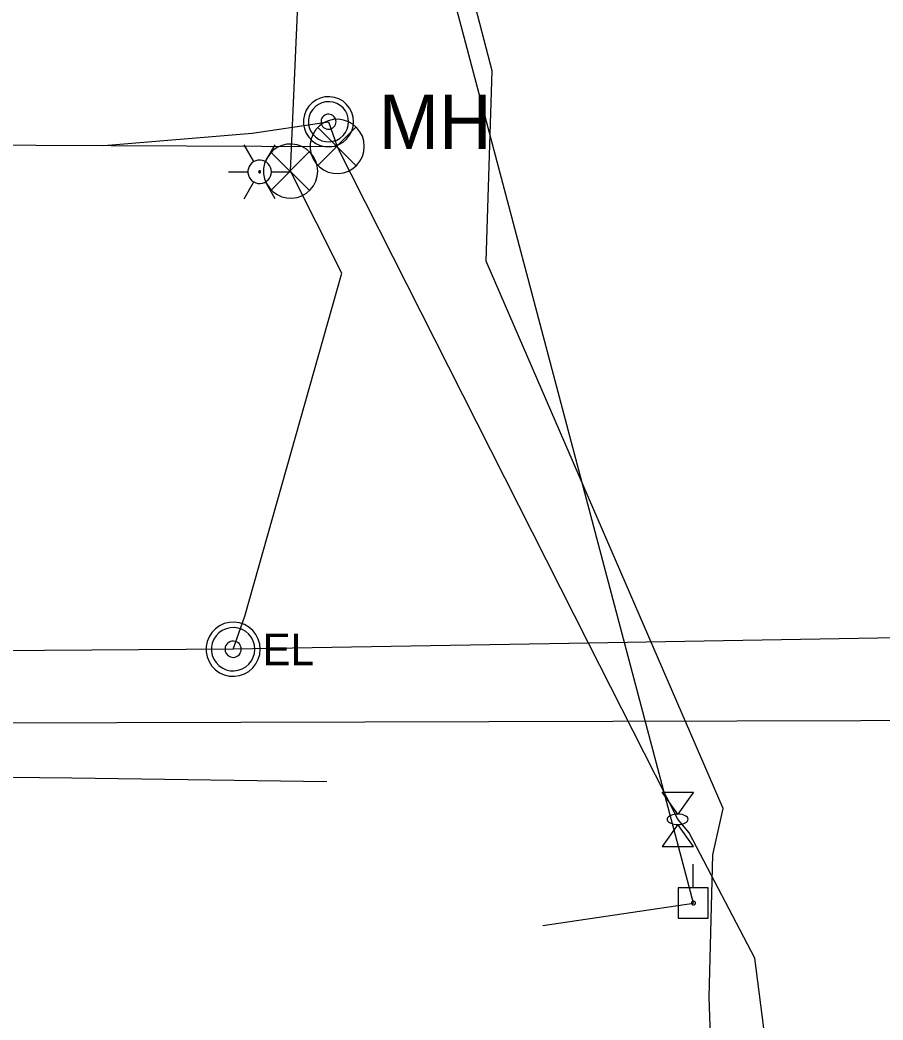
# Model space of a CAD drawing. Extents: x 600849 to 606371, y 330010 to 403088.
# Drawn here: x 603914.4 to 604019.5, y 339253 to 339374.7 of the extents above; entities that cross this region are included whole.
import ezdxf

# ---------------------------------------------------------------- set-up
doc = ezdxf.new("R2010")
doc.units = 0
for name, color, linetype in [('E_FTMS', 7, 'Continuous'), ('E_FTMS_Conduit', 7, 'Continuous'), ('E_LTG', 7, 'Continuous'), ('E_SIG', 7, 'Continuous'), ('E_SIG_Conduit', 7, 'Continuous'), ('E_UTL_AG', 7, 'Continuous'), ('E_UTL_E', 7, 'Continuous'), ('E_UTL_E_UG', 7, 'Continuous'), ('E_UTL_EPowerPole', 7, 'Continuous'), ('E_UTL_FO_MH', 7, 'Continuous'), ('E_UTL_FO_UG_MWFN', 7, 'Continuous'), ('E_UTL_FO_UG_QWEST', 7, 'Continuous'), ('E_UTL_G_UG', 7, 'Continuous'), ('E_UTL_Overhead', 7, 'Continuous'), ('E_UTL_T_UG', 7, 'Continuous')]:
    doc.layers.add(name, color=color, linetype=linetype)

msp = doc.modelspace()

# ---------------------------------------------------------------- linework, layer by layer
at = {"layer": 'E_FTMS'}
for points in [[(603956.33, 339359.31), (603956.27, 339359.94), (603956.1, 339360.54), (603955.81, 339361.1), (603955.42, 339361.59), (603954.95, 339362), (603954.4, 339362.31), (603953.81, 339362.52), (603953.19, 339362.61), (603952.56, 339362.58), (603951.95, 339362.43), (603951.38, 339362.17), (603950.87, 339361.81), (603950.44, 339361.35), (603950.1, 339360.82), (603949.87, 339360.24), (603949.75, 339359.63), (603949.75, 339359), (603949.87, 339358.38), (603950.1, 339357.8), (603950.44, 339357.27), (603950.87, 339356.82), (603951.38, 339356.45), (603951.95, 339356.19), (603952.56, 339356.05), (603953.19, 339356.02), (603953.81, 339356.1), (603954.4, 339356.31), (603954.95, 339356.62), (603955.42, 339357.03), (603955.81, 339357.53), (603956.1, 339358.09), (603956.27, 339358.69), (603956.33, 339359.31)], [(603955.29, 339361.65), (603950.68, 339356.99)], [(603950.68, 339361.6), (603955.34, 339356.95)]]:
    msp.add_lwpolyline(points, dxfattribs=at)
at = {"layer": 'E_FTMS_Conduit'}
for points in [[(603412.2, 339359.79), (603613.68, 339360.8), (603953.03, 339359.31)], [(604111.09, 338961.25), (604108.03, 338967.81), (604107.23, 338969.61), (604101.02, 338986.39), (604092.64, 339001.09), (604090.42, 339003.87), (604088.48, 339007.1), (604092.52, 339007.97), (604096.15, 339009.66), (604097.02, 339010.46), (604090.2, 339022.33), (604071.41, 339045.9), (604069.03, 339046.05), (604046.26, 339089.82), (604034.11, 339123.58), (604024.39, 339147.77), (604015.36, 339179.3), (604011.35, 339202.41), (604003.88, 339260.47), (603995.88, 339275.74), (603994.48, 339277.39), (603983.63, 339298.84), (603953.03, 339359.31)]]:
    msp.add_lwpolyline(points, dxfattribs=at)
at = {"layer": 'E_LTG'}
for points in [[(603942.89, 339357.46), (603941.7, 339359.52)], [(603944.32, 339357.46), (603945.51, 339359.52)], [(603945.03, 339356.22), (603945.01, 339356.49), (603944.93, 339356.75), (603944.8, 339356.99), (603944.64, 339357.21), (603944.43, 339357.39), (603944.2, 339357.52), (603943.94, 339357.61), (603943.67, 339357.65), (603943.4, 339357.64), (603943.13, 339357.57), (603942.89, 339357.46), (603942.67, 339357.3), (603942.48, 339357.1), (603942.33, 339356.88), (603942.23, 339356.62), (603942.18, 339356.36), (603942.18, 339356.09), (603942.23, 339355.82), (603942.33, 339355.57), (603942.48, 339355.34), (603942.67, 339355.14), (603942.89, 339354.98), (603943.13, 339354.87), (603943.4, 339354.81), (603943.67, 339354.79), (603943.94, 339354.83), (603944.2, 339354.92), (603944.43, 339355.06), (603944.64, 339355.24), (603944.8, 339355.45), (603944.93, 339355.69), (603945.01, 339355.95), (603945.03, 339356.22)], [(603945.03, 339356.22), (603945.01, 339356.49), (603944.93, 339356.75), (603944.8, 339356.99), (603944.64, 339357.21), (603944.43, 339357.39), (603944.2, 339357.52), (603943.94, 339357.61), (603943.67, 339357.65), (603943.4, 339357.64), (603943.13, 339357.57), (603942.89, 339357.46), (603942.67, 339357.3), (603942.48, 339357.1), (603942.33, 339356.88), (603942.23, 339356.62), (603942.18, 339356.36), (603942.18, 339356.09), (603942.23, 339355.82), (603942.33, 339355.57), (603942.48, 339355.34), (603942.67, 339355.14), (603942.89, 339354.98), (603943.13, 339354.87), (603943.4, 339354.81), (603943.67, 339354.79), (603943.94, 339354.83), (603944.2, 339354.92), (603944.43, 339355.06), (603944.64, 339355.24), (603944.8, 339355.45), (603944.93, 339355.69), (603945.01, 339355.95), (603945.03, 339356.22)], [(603945.03, 339356.22), (603945.01, 339356.49), (603944.93, 339356.75), (603944.8, 339356.99), (603944.64, 339357.21), (603944.43, 339357.39), (603944.2, 339357.52), (603943.94, 339357.61), (603943.67, 339357.65), (603943.4, 339357.64), (603943.13, 339357.57), (603942.89, 339357.46), (603942.67, 339357.3), (603942.48, 339357.1), (603942.33, 339356.88), (603942.23, 339356.62), (603942.18, 339356.36), (603942.18, 339356.09), (603942.23, 339355.82), (603942.33, 339355.57), (603942.48, 339355.34), (603942.67, 339355.14), (603942.89, 339354.98), (603943.13, 339354.87), (603943.4, 339354.81), (603943.67, 339354.79), (603943.94, 339354.83), (603944.2, 339354.92), (603944.43, 339355.06), (603944.64, 339355.24), (603944.8, 339355.45), (603944.93, 339355.69), (603945.01, 339355.95), (603945.03, 339356.22)], [(603939.79, 339356.22), (603942.17, 339356.22)], [(603943.72, 339356.22), (603943.72, 339356.24), (603943.71, 339356.27), (603943.7, 339356.29), (603943.69, 339356.3), (603943.67, 339356.32), (603943.65, 339356.33), (603943.63, 339356.34), (603943.61, 339356.34), (603943.59, 339356.34), (603943.56, 339356.33), (603943.54, 339356.32), (603943.52, 339356.31), (603943.51, 339356.29), (603943.5, 339356.28), (603943.49, 339356.25), (603943.48, 339356.23), (603943.48, 339356.21), (603943.49, 339356.19), (603943.5, 339356.17), (603943.51, 339356.15), (603943.52, 339356.13), (603943.54, 339356.12), (603943.56, 339356.11), (603943.59, 339356.1), (603943.61, 339356.1), (603943.63, 339356.11), (603943.65, 339356.11), (603943.67, 339356.12), (603943.69, 339356.14), (603943.7, 339356.16), (603943.71, 339356.18), (603943.72, 339356.2), (603943.72, 339356.22)], [(603945.03, 339356.22), (603947.41, 339356.22)], [(603941.7, 339352.92), (603942.89, 339354.98)], [(603945.51, 339352.92), (603944.32, 339354.98)]]:
    msp.add_lwpolyline(points, dxfattribs=at)
at = {"layer": 'E_SIG'}
for points in [[(603950.67, 339356.3), (603950.61, 339356.93), (603950.44, 339357.53), (603950.15, 339358.09), (603949.76, 339358.58), (603949.29, 339358.99), (603948.74, 339359.3), (603948.15, 339359.51), (603947.53, 339359.6), (603946.9, 339359.57), (603946.29, 339359.42), (603945.72, 339359.16), (603945.21, 339358.8), (603944.78, 339358.34), (603944.44, 339357.81), (603944.21, 339357.23), (603944.09, 339356.62), (603944.09, 339355.99), (603944.21, 339355.37), (603944.44, 339354.79), (603944.78, 339354.26), (603945.21, 339353.81), (603945.72, 339353.44), (603946.29, 339353.18), (603946.9, 339353.04), (603947.53, 339353.01), (603948.15, 339353.09), (603948.74, 339353.3), (603949.29, 339353.61), (603949.76, 339354.02), (603950.15, 339354.52), (603950.44, 339355.08), (603950.61, 339355.68), (603950.67, 339356.3)], [(603949.63, 339358.64), (603945.02, 339353.98)], [(603945.02, 339358.59), (603949.68, 339353.94)]]:
    msp.add_lwpolyline(points, dxfattribs=at)
at = {"layer": 'E_SIG_Conduit'}
msp.add_line((603940.37, 339298.09), (603809.98, 339297.13), dxfattribs=at)
for points in [[(603947.37, 339356.3), (603949.96, 339415.28)], [(604071.89, 339291.8), (604067.5, 339292.59), (604038.34, 339299), (604032.9, 339299.69), (603983.63, 339298.84), (603940.37, 339298.09), (603941.81, 339302.1), (603953.59, 339343.86), (603947.37, 339356.3)]]:
    msp.add_lwpolyline(points, dxfattribs=at)
at = {"layer": 'E_UTL_AG'}
for points in [[(603992.58, 339280.69), (603996.39, 339280.69)], [(603994.48, 339278.03), (603992.58, 339280.69)], [(603996.39, 339280.69), (603994.48, 339278.03)], [(603995.75, 339277.39), (603995.73, 339277.51), (603995.66, 339277.63), (603995.55, 339277.73), (603995.4, 339277.83), (603995.22, 339277.91), (603995.01, 339277.97), (603994.78, 339278.01), (603994.54, 339278.03), (603994.3, 339278.02), (603994.07, 339277.99), (603993.85, 339277.94), (603993.65, 339277.87), (603993.48, 339277.78), (603993.35, 339277.68), (603993.26, 339277.57), (603993.22, 339277.45), (603993.22, 339277.33), (603993.26, 339277.21), (603993.35, 339277.1), (603993.48, 339277), (603993.65, 339276.91), (603993.85, 339276.84), (603994.07, 339276.79), (603994.3, 339276.76), (603994.54, 339276.76), (603994.78, 339276.77), (603995.01, 339276.81), (603995.22, 339276.87), (603995.4, 339276.95), (603995.55, 339277.05), (603995.66, 339277.16), (603995.73, 339277.27), (603995.75, 339277.39)], [(603994.48, 339276.76), (603992.58, 339274.09)], [(603996.39, 339274.09), (603994.48, 339276.76)], [(603992.58, 339274.09), (603996.39, 339274.09)]]:
    msp.add_lwpolyline(points, dxfattribs=at)
at = {"layer": 'E_UTL_E'}
for points in [[(603943.67, 339298.09), (603943.61, 339298.72), (603943.44, 339299.32), (603943.15, 339299.88), (603942.76, 339300.37), (603942.29, 339300.78), (603941.74, 339301.09), (603941.15, 339301.3), (603940.53, 339301.39), (603939.9, 339301.36), (603939.29, 339301.21), (603938.72, 339300.95), (603938.21, 339300.59), (603937.78, 339300.13), (603937.44, 339299.6), (603937.21, 339299.02), (603937.09, 339298.41), (603937.09, 339297.78), (603937.21, 339297.16), (603937.44, 339296.58), (603937.78, 339296.05), (603938.21, 339295.6), (603938.72, 339295.23), (603939.29, 339294.97), (603939.9, 339294.83), (603940.53, 339294.8), (603941.15, 339294.89), (603941.74, 339295.09), (603942.29, 339295.4), (603942.76, 339295.82), (603943.15, 339296.31), (603943.44, 339296.87), (603943.61, 339297.47), (603943.67, 339298.09)], [(603943.67, 339298.09), (603943.61, 339298.72), (603943.44, 339299.32), (603943.15, 339299.88), (603942.76, 339300.37), (603942.29, 339300.78), (603941.74, 339301.09), (603941.15, 339301.3), (603940.53, 339301.39), (603939.9, 339301.36), (603939.29, 339301.21), (603938.72, 339300.95), (603938.21, 339300.59), (603937.78, 339300.13), (603937.44, 339299.6), (603937.21, 339299.02), (603937.09, 339298.41), (603937.09, 339297.78), (603937.21, 339297.16), (603937.44, 339296.58), (603937.78, 339296.05), (603938.21, 339295.6), (603938.72, 339295.23), (603939.29, 339294.97), (603939.9, 339294.83), (603940.53, 339294.8), (603941.15, 339294.89), (603941.74, 339295.09), (603942.29, 339295.4), (603942.76, 339295.82), (603943.15, 339296.31), (603943.44, 339296.87), (603943.61, 339297.47), (603943.67, 339298.09)], [(603943.01, 339298.09), (603942.97, 339298.59), (603942.82, 339299.07), (603942.59, 339299.52), (603942.28, 339299.91), (603941.91, 339300.24), (603941.47, 339300.49), (603941, 339300.66), (603940.5, 339300.73), (603940, 339300.71), (603939.51, 339300.59), (603939.05, 339300.38), (603938.64, 339300.09), (603938.3, 339299.72), (603938.03, 339299.3), (603937.84, 339298.84), (603937.75, 339298.34), (603937.75, 339297.84), (603937.84, 339297.35), (603938.03, 339296.88), (603938.3, 339296.46), (603938.64, 339296.1), (603939.05, 339295.81), (603939.51, 339295.6), (603940, 339295.48), (603940.5, 339295.46), (603941, 339295.53), (603941.47, 339295.69), (603941.91, 339295.94), (603942.28, 339296.27), (603942.59, 339296.67), (603942.82, 339297.11), (603942.97, 339297.59), (603943.01, 339298.09)], [(603943.01, 339298.09), (603942.97, 339298.59), (603942.82, 339299.07), (603942.59, 339299.52), (603942.28, 339299.91), (603941.91, 339300.24), (603941.47, 339300.49), (603941, 339300.66), (603940.5, 339300.73), (603940, 339300.71), (603939.51, 339300.59), (603939.05, 339300.38), (603938.64, 339300.09), (603938.3, 339299.72), (603938.03, 339299.3), (603937.84, 339298.84), (603937.75, 339298.34), (603937.75, 339297.84), (603937.84, 339297.35), (603938.03, 339296.88), (603938.3, 339296.46), (603938.64, 339296.1), (603939.05, 339295.81), (603939.51, 339295.6), (603940, 339295.48), (603940.5, 339295.46), (603941, 339295.53), (603941.47, 339295.69), (603941.91, 339295.94), (603942.28, 339296.27), (603942.59, 339296.67), (603942.82, 339297.11), (603942.97, 339297.59), (603943.01, 339298.09)], [(603941.36, 339298.09), (603941.35, 339298.28), (603941.29, 339298.46), (603941.21, 339298.63), (603941.09, 339298.78), (603940.95, 339298.9), (603940.79, 339298.99), (603940.61, 339299.05), (603940.42, 339299.08), (603940.23, 339299.07), (603940.05, 339299.03), (603939.88, 339298.95), (603939.73, 339298.84), (603939.6, 339298.7), (603939.49, 339298.55), (603939.42, 339298.37), (603939.39, 339298.19), (603939.39, 339298), (603939.42, 339297.81), (603939.49, 339297.64), (603939.6, 339297.48), (603939.73, 339297.34), (603939.88, 339297.24), (603940.05, 339297.16), (603940.23, 339297.11), (603940.42, 339297.1), (603940.61, 339297.13), (603940.79, 339297.19), (603940.95, 339297.29), (603941.09, 339297.41), (603941.21, 339297.56), (603941.29, 339297.72), (603941.35, 339297.91), (603941.36, 339298.09)], [(603941.36, 339298.09), (603941.35, 339298.28), (603941.29, 339298.46), (603941.21, 339298.63), (603941.09, 339298.78), (603940.95, 339298.9), (603940.79, 339298.99), (603940.61, 339299.05), (603940.42, 339299.08), (603940.23, 339299.07), (603940.05, 339299.03), (603939.88, 339298.95), (603939.73, 339298.84), (603939.6, 339298.7), (603939.49, 339298.55), (603939.42, 339298.37), (603939.39, 339298.19), (603939.39, 339298), (603939.42, 339297.81), (603939.49, 339297.64), (603939.6, 339297.48), (603939.73, 339297.34), (603939.88, 339297.24), (603940.05, 339297.16), (603940.23, 339297.11), (603940.42, 339297.1), (603940.61, 339297.13), (603940.79, 339297.19), (603940.95, 339297.29), (603941.09, 339297.41), (603941.21, 339297.56), (603941.29, 339297.72), (603941.35, 339297.91), (603941.36, 339298.09)]]:
    msp.add_lwpolyline(points, dxfattribs=at)
at = {"layer": 'E_UTL_E_UG'}
msp.add_line((603951.98, 339362.31), (603953.03, 339359.31), dxfattribs=at)
at = {"layer": 'E_UTL_EPowerPole'}
for points in [[(603996.36, 339269.03), (603996.36, 339271.94)], [(603998.2, 339269.03), (603994.52, 339269.03)], [(603994.52, 339269.03), (603994.52, 339265.34)], [(603998.2, 339265.34), (603998.2, 339269.03)], [(603996.63, 339267.19), (603996.63, 339267.24), (603996.61, 339267.28), (603996.59, 339267.32), (603996.56, 339267.36), (603996.53, 339267.39), (603996.49, 339267.41), (603996.45, 339267.42), (603996.4, 339267.43), (603996.36, 339267.43), (603996.31, 339267.42), (603996.27, 339267.4), (603996.24, 339267.37), (603996.2, 339267.34), (603996.18, 339267.3), (603996.16, 339267.26), (603996.15, 339267.21), (603996.15, 339267.17), (603996.16, 339267.12), (603996.18, 339267.08), (603996.2, 339267.04), (603996.24, 339267.01), (603996.27, 339266.98), (603996.31, 339266.97), (603996.36, 339266.96), (603996.4, 339266.95), (603996.45, 339266.96), (603996.49, 339266.97), (603996.53, 339267), (603996.56, 339267.03), (603996.59, 339267.06), (603996.61, 339267.1), (603996.63, 339267.15), (603996.63, 339267.19)], [(603994.52, 339265.34), (603998.2, 339265.34)]]:
    msp.add_lwpolyline(points, dxfattribs=at)
at = {"layer": 'E_UTL_FO_MH'}
for points in [[(603955.04, 339362.31), (603954.98, 339362.89), (603954.82, 339363.45), (603954.55, 339363.96), (603954.19, 339364.42), (603953.75, 339364.8), (603953.25, 339365.09), (603952.7, 339365.28), (603952.13, 339365.36), (603951.55, 339365.34), (603950.98, 339365.2), (603950.45, 339364.96), (603949.98, 339364.62), (603949.58, 339364.2), (603949.27, 339363.71), (603949.05, 339363.17), (603948.94, 339362.6), (603948.94, 339362.02), (603949.05, 339361.45), (603949.27, 339360.91), (603949.58, 339360.42), (603949.98, 339360), (603950.45, 339359.66), (603950.98, 339359.42), (603951.55, 339359.29), (603952.13, 339359.26), (603952.7, 339359.34), (603953.25, 339359.53), (603953.75, 339359.82), (603954.19, 339360.2), (603954.55, 339360.66), (603954.82, 339361.18), (603954.98, 339361.73), (603955.04, 339362.31)], [(603954.43, 339362.31), (603954.38, 339362.77), (603954.25, 339363.22), (603954.04, 339363.63), (603953.75, 339364), (603953.4, 339364.3), (603953, 339364.53), (603952.56, 339364.69), (603952.1, 339364.75), (603951.63, 339364.73), (603951.18, 339364.62), (603950.76, 339364.43), (603950.38, 339364.16), (603950.06, 339363.82), (603949.81, 339363.43), (603949.64, 339363), (603949.55, 339362.54), (603949.55, 339362.08), (603949.64, 339361.62), (603949.81, 339361.19), (603950.06, 339360.8), (603950.38, 339360.46), (603950.76, 339360.19), (603951.18, 339360), (603951.63, 339359.89), (603952.1, 339359.87), (603952.56, 339359.94), (603953, 339360.09), (603953.4, 339360.32), (603953.75, 339360.62), (603954.04, 339360.99), (603954.25, 339361.4), (603954.38, 339361.85), (603954.43, 339362.31)], [(603952.9, 339362.31), (603952.88, 339362.48), (603952.83, 339362.65), (603952.75, 339362.81), (603952.65, 339362.94), (603952.51, 339363.06), (603952.36, 339363.14), (603952.2, 339363.2), (603952.03, 339363.23), (603951.85, 339363.22), (603951.68, 339363.18), (603951.52, 339363.1), (603951.38, 339363), (603951.26, 339362.88), (603951.17, 339362.73), (603951.1, 339362.57), (603951.07, 339362.4), (603951.07, 339362.22), (603951.1, 339362.05), (603951.17, 339361.89), (603951.26, 339361.74), (603951.38, 339361.62), (603951.52, 339361.52), (603951.68, 339361.44), (603951.85, 339361.4), (603952.03, 339361.4), (603952.2, 339361.42), (603952.36, 339361.48), (603952.51, 339361.56), (603952.65, 339361.68), (603952.75, 339361.82), (603952.83, 339361.97), (603952.88, 339362.14), (603952.9, 339362.31)]]:
    msp.add_lwpolyline(points, dxfattribs=at)
at = {"layer": 'E_UTL_FO_UG_MWFN'}
msp.add_lwpolyline([(603924.63, 339359.42), (603942.69, 339360.93), (603951.98, 339362.31)], dxfattribs=at)
at = {"layer": 'E_UTL_FO_UG_QWEST'}
msp.add_lwpolyline([(604123.95, 338929.81), (604087.55, 338977.05), (604055.86, 339018.73), (604033.54, 339044.43), (604013.77, 339072.99), (604013.76, 339072.87), (604000.59, 339141.01), (604000.94, 339179.12), (603998.31, 339255.75), (603998.74, 339273.05), (604000.02, 339278.71), (603971.19, 339345.35), (603971.92, 339368.5), (603959.54, 339416.02), (603960.23, 339439.93), (603960.57, 339469.66), (603966.4, 339648.37), (603987.64, 339741.74)], dxfattribs=at)
at = {"layer": 'E_UTL_G_UG'}
msp.add_lwpolyline([(603539.66, 339290.27), (603543.77, 339290.3), (603581.23, 339288.73), (603628.63, 339287.12), (603657.8, 339286.35), (603718.16, 339286.41), (603758.32, 339284.41), (603786.89, 339284.2), (603819.08, 339283.94), (603877.38, 339282.87), (603920.73, 339282.42), (603951.76, 339281.99)], dxfattribs=at)
at = {"layer": 'E_UTL_Overhead'}
msp.add_lwpolyline([(603978.06, 339264.44), (603996.39, 339267.19), (603954.72, 339424.6), (603742.49, 339427.27), (603593.41, 339429.6), (603524.82, 339431.15)], dxfattribs=at)
at = {"layer": 'E_UTL_T_UG'}
msp.add_lwpolyline([(603714.18, 339271.32), (603782.13, 339275.19), (603820.54, 339288.9), (604303.52, 339290.2)], dxfattribs=at)

# ---------------------------------------------------------------- texts
at = {"layer": 'E_UTL_E'}
msp.add_text('EL', height=3.849, dxfattribs=at).set_placement((603943.94, 339296.15))
msp.add_text('EL', height=3.849, dxfattribs=at).set_placement((603943.94, 339296.15))
at = {"layer": 'E_UTL_FO_MH'}
msp.add_text('MH', height=6.6, dxfattribs=at).set_placement((603958.09, 339359.01))

doc.saveas('drawing.dxf')
